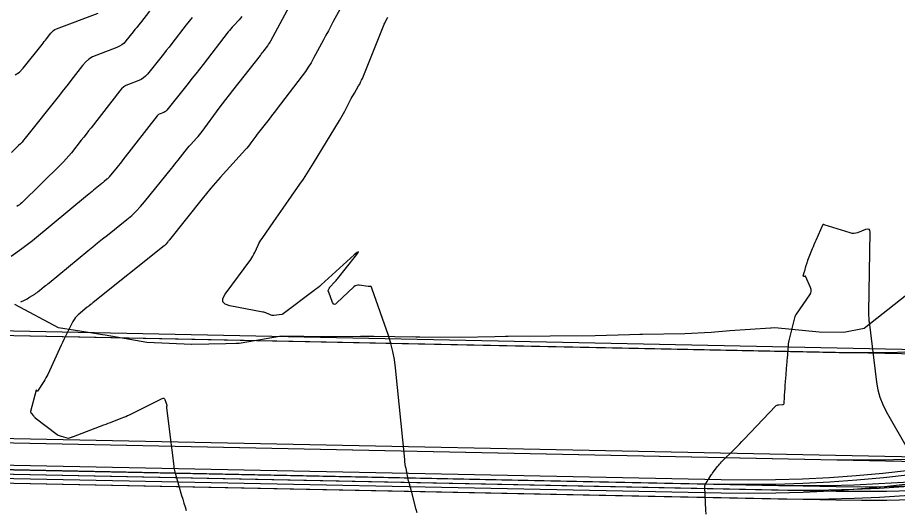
# Model space of a CAD drawing. Extents: x 658976 to 668726, y 639543 to 647196.
# Drawn here: x 661621.8 to 661720.2, y 642516.7 to 642571.8 of the extents above; entities that cross this region are included whole.
import ezdxf

# ---------------------------------------------------------------- set-up
doc = ezdxf.new("R2010")
doc.units = 0
for name, color, linetype in [('Ex_Major Contours', 7, 'Continuous'), ('Ex_Minor Contours', 7, 'Continuous'), ('R_Ramp 15 Degree_Min Ls', 7, 'Continuous'), ('R_Ramp 20 Degree Des Ls', 7, 'Continuous'), ('R_Ramp 20 Degree Existing Ramp', 7, 'Continuous'), ('R_Ramp 20 Degree_Min Ls', 7, 'Continuous')]:
    doc.layers.add(name, color=color, linetype=linetype)

msp = doc.modelspace()

# ---------------------------------------------------------------- linework, layer by layer
at = {"layer": 'Ex_Major Contours'}
msp.add_lwpolyline([(661622.177, 642540.008), (661622.571, 642540.2), (661622.719, 642540.275), (661622.865, 642540.353), (661623.009, 642540.435), (661623.151, 642540.52), (661623.714, 642540.87), (661623.853, 642540.96), (661623.989, 642541.055), (661624.122, 642541.153), (661624.251, 642541.257), (661624.792, 642541.705), (661624.924, 642541.815), (661625.057, 642541.925), (661625.19, 642542.034), (661625.323, 642542.144), (661629.669, 642545.709), (661630.211, 642546.152), (661630.754, 642546.593), (661631.299, 642547.033), (661631.846, 642547.47), (661634.036, 642549.215), (661634.57, 642549.665), (661635.076, 642550.143), (661635.556, 642550.648), (661636.007, 642551.18), (661639.012, 642554.921), (661639.195, 642555.15), (661639.379, 642555.379), (661639.562, 642555.608), (661639.745, 642555.838), (661640.54, 642556.835), (661640.693, 642557.024), (661640.849, 642557.211), (661641.007, 642557.394), (661641.169, 642557.576), (661641.82, 642558.297), (661641.981, 642558.479), (661642.137, 642558.665), (661642.288, 642558.855), (661642.435, 642559.048), (661644.361, 642561.648), (661644.732, 642562.145), (661645.106, 642562.64), (661645.484, 642563.132), (661645.864, 642563.621), (661648.95, 642567.562), (661649.054, 642567.695), (661649.157, 642567.828), (661649.26, 642567.961), (661649.362, 642568.095), (661649.772, 642568.63), (661649.871, 642568.766), (661649.965, 642568.905), (661650.053, 642569.048), (661650.136, 642569.194), (661654.822, 642577.923)], dxfattribs=at)
at = {"layer": 'Ex_Minor Contours'}
for points in [[(661658.577, 642574.059), (661657.11, 642571.341), (661656.834, 642570.829), (661656.558, 642570.316), (661656.282, 642569.803), (661656.006, 642569.29), (661654.904, 642567.238), (661654.619, 642566.732), (661654.314, 642566.237), (661653.99, 642565.756), (661653.646, 642565.287), (661650.715, 642561.455), (661650.52, 642561.201), (661650.325, 642560.948), (661650.128, 642560.695), (661649.931, 642560.442), (661649.045, 642559.31), (661648.897, 642559.12), (661648.75, 642558.928), (661648.604, 642558.736), (661648.46, 642558.542), (661647.885, 642557.767), (661647.74, 642557.575), (661647.589, 642557.386), (661647.434, 642557.202), (661647.275, 642557.021), (661644.455, 642553.9), (661643.936, 642553.317), (661643.426, 642552.725), (661642.925, 642552.126), (661642.434, 642551.519), (661638.795, 642546.953), (661638.747, 642546.893), (661638.7, 642546.834), (661638.652, 642546.774), (661638.605, 642546.715), (661638.414, 642546.477), (661638.365, 642546.42), (661638.313, 642546.365), (661638.258, 642546.313), (661638.2, 642546.264), (661630.257, 642539.933), (661630.201, 642539.888), (661630.146, 642539.844), (661630.091, 642539.799), (661630.035, 642539.754), (661629.815, 642539.573), (661629.76, 642539.528), (661629.705, 642539.483), (661629.65, 642539.437), (661629.595, 642539.392), (661628.587, 642538.556), (661628.411, 642538.394), (661628.254, 642538.216), (661628.116, 642538.023), (661627.998, 642537.814), (661627.291, 642536.399), (661627.138, 642536.091), (661626.987, 642535.781), (661626.839, 642535.471), (661626.692, 642535.159), (661625.175, 642531.892), (661625.077, 642531.691), (661624.972, 642531.494), (661624.86, 642531.3), (661624.741, 642531.111), (661624.039, 642530.037), (661624.022, 642530.018), (661624.006, 642530.012), (661623.99, 642530.019), (661623.974, 642530.039), (661623.913, 642530.147), (661623.898, 642530.167), (661623.886, 642530.172), (661623.875, 642530.164), (661623.866, 642530.141), (661623.238, 642527.762), (661623.235, 642527.745), (661623.235, 642527.728), (661623.237, 642527.712), (661623.243, 642527.695), (661623.272, 642527.631), (661623.28, 642527.615), (661623.289, 642527.6), (661623.298, 642527.585), (661623.309, 642527.571), (661623.568, 642527.253), (661623.616, 642527.197), (661623.667, 642527.144), (661623.722, 642527.094), (661623.78, 642527.048), (661626.241, 642525.187), (661626.344, 642525.117), (661626.453, 642525.057), (661626.567, 642525.009), (661626.687, 642524.972), (661627.464, 642524.771), (661627.472, 642524.77), (661627.479, 642524.77), (661627.487, 642524.77), (661627.494, 642524.772), (661627.832, 642524.88), (661627.891, 642524.899), (661627.949, 642524.919), (661628.007, 642524.94), (661628.065, 642524.961), (661631.457, 642526.25), (661631.702, 642526.344), (661631.948, 642526.437), (661632.193, 642526.531), (661632.438, 642526.625), (661633.496, 642527.031), (661633.701, 642527.113), (661633.905, 642527.199), (661634.106, 642527.29), (661634.306, 642527.386), (661637.981, 642529.206), (661638.08, 642529.238), (661638.162, 642529.229), (661638.227, 642529.178), (661638.275, 642529.086), (661638.496, 642528.447), (661638.501, 642528.426), (661638.503, 642528.405), (661638.502, 642528.384), (661638.497, 642528.363), (661638.47, 642528.278), (661638.464, 642528.257), (661638.461, 642528.236), (661638.46, 642528.214), (661638.462, 642528.192), (661638.933, 642524.276), (661638.967, 642523.994), (661639.002, 642523.711), (661639.037, 642523.428), (661639.073, 642523.146), (661639.271, 642521.597), (661639.281, 642521.524), (661639.292, 642521.451), (661639.305, 642521.379), (661639.319, 642521.306), (661639.377, 642521.016), (661639.393, 642520.944), (661639.41, 642520.872), (661639.428, 642520.801), (661639.448, 642520.73), (661640.152, 642518.349), (661640.277, 642517.929), (661640.402, 642517.509), (661640.528, 642517.089), (661640.655, 642516.669)], [(661636.54, 642572.502), (661635.53, 642571.2), (661635.332, 642570.945), (661635.133, 642570.69), (661634.933, 642570.437), (661634.732, 642570.184), (661633.926, 642569.174), (661633.712, 642568.939), (661633.472, 642568.738), (661633.208, 642568.573), (661632.918, 642568.442), (661630.656, 642567.593), (661630.198, 642567.386), (661629.782, 642567.122), (661629.407, 642566.803), (661629.074, 642566.428), (661627.773, 642564.756), (661627.451, 642564.343), (661627.129, 642563.931), (661626.805, 642563.52), (661626.481, 642563.11), (661622.658, 642558.289), (661622.482, 642558.075), (661622.3, 642557.866), (661622.112, 642557.663), (661621.917, 642557.466), (661621.126, 642556.688)], [(661621.546, 642565.396), (661622.014, 642565.694), (661622.424, 642566.113), (661624.539, 642568.78), (661624.664, 642568.939), (661624.789, 642569.097), (661624.914, 642569.256), (661625.038, 642569.416), (661625.534, 642570.054), (661625.666, 642570.202), (661625.815, 642570.329), (661625.98, 642570.433), (661626.161, 642570.515), (661630.83, 642572.267)], [(661646.867, 642571.893), (661646.727, 642571.714), (661646.577, 642571.543), (661645.955, 642570.874), (661645.801, 642570.704), (661645.651, 642570.532), (661645.505, 642570.357), (661645.363, 642570.178), (661642.554, 642566.555), (661642.14, 642566.022), (661641.723, 642565.491), (661641.305, 642564.961), (661640.885, 642564.432), (661638.496, 642561.438), (661638.423, 642561.358), (661638.342, 642561.289), (661638.252, 642561.233), (661638.153, 642561.189), (661637.741, 642561.034), (661637.643, 642560.989), (661637.553, 642560.933), (661637.473, 642560.864), (661637.401, 642560.783), (661633.583, 642555.873), (661633.421, 642555.666), (661633.258, 642555.459), (661633.095, 642555.253), (661632.931, 642555.048), (661632.06, 642553.964), (661632, 642553.892), (661631.936, 642553.825), (661631.868, 642553.761), (661631.796, 642553.701), (661631.503, 642553.467), (661631.43, 642553.408), (661631.357, 642553.35), (661631.284, 642553.291), (661631.212, 642553.231), (661630.306, 642552.488), (661630.131, 642552.344), (661629.956, 642552.2), (661629.781, 642552.056), (661629.606, 642551.912), (661623.458, 642546.833), (661623.17, 642546.6), (661622.877, 642546.371), (661622.581, 642546.147), (661622.282, 642545.929), (661621.074, 642545.065)], [(661641.344, 642571.807), (661641.003, 642571.395), (661640.67, 642570.976), (661639.042, 642568.877), (661638.736, 642568.484), (661638.428, 642568.091), (661638.119, 642567.699), (661637.808, 642567.308), (661636.328, 642565.452), (661636.122, 642565.226), (661635.892, 642565.034), (661635.638, 642564.875), (661635.36, 642564.749), (661634.199, 642564.313), (661633.921, 642564.187), (661633.668, 642564.028), (661633.44, 642563.834), (661633.237, 642563.606), (661630.016, 642559.463), (661629.743, 642559.113), (661629.47, 642558.764), (661629.195, 642558.415), (661628.92, 642558.067), (661627.816, 642556.675), (661627.535, 642556.332), (661627.244, 642555.998), (661626.942, 642555.673), (661626.631, 642555.357), (661622.268, 642551.073), (661622.143, 642550.959), (661622.012, 642550.854), (661621.873, 642550.76), (661621.727, 642550.675)], [(661666.484, 642516.423), (661666.387, 642516.787), (661665.837, 642518.829), (661665.818, 642518.901), (661665.799, 642518.974), (661665.782, 642519.047), (661665.765, 642519.12), (661665.685, 642519.475), (661665.675, 642519.517), (661665.664, 642519.558), (661665.651, 642519.599), (661665.637, 642519.639), (661665.577, 642519.799), (661665.563, 642519.84), (661665.551, 642519.88), (661665.54, 642519.922), (661665.53, 642519.963), (661665.246, 642521.368), (661665.199, 642521.616), (661665.158, 642521.865), (661665.123, 642522.116), (661665.095, 642522.367), (661664.062, 642532.638), (661663.943, 642533.555), (661663.77, 642534.461), (661663.545, 642535.355), (661663.265, 642536.237), (661661.45, 642541.439), (661661.441, 642541.466), (661661.432, 642541.493), (661661.423, 642541.52), (661661.414, 642541.548), (661661.38, 642541.657), (661661.369, 642541.681), (661661.353, 642541.698), (661661.332, 642541.708), (661661.306, 642541.71), (661661.146, 642541.706), (661661.11, 642541.706), (661661.074, 642541.708), (661661.038, 642541.711), (661661.003, 642541.715), (661660.018, 642541.868), (661659.848, 642541.876), (661659.69, 642541.847), (661659.544, 642541.78), (661659.409, 642541.676), (661657.483, 642539.839), (661657.342, 642539.737), (661657.221, 642539.721), (661657.119, 642539.788), (661657.036, 642539.941), (661656.61, 642541.075), (661656.604, 642541.092), (661656.596, 642541.108), (661656.587, 642541.123), (661656.576, 642541.138), (661656.533, 642541.196), (661656.525, 642541.21), (661656.521, 642541.225), (661656.522, 642541.241), (661656.527, 642541.257), (661656.646, 642541.515), (661656.67, 642541.562), (661656.697, 642541.607), (661656.729, 642541.649), (661656.763, 642541.689), (661657.239, 642542.189), (661657.329, 642542.286), (661657.417, 642542.385), (661657.503, 642542.486), (661657.587, 642542.589), (661659.589, 642545.11), (661659.851, 642545.46), (661659.915, 642545.598), (661659.781, 642545.525), (661659.449, 642545.242), (661655.746, 642541.902), (661655.556, 642541.734), (661655.362, 642541.57), (661655.164, 642541.412), (661654.962, 642541.257), (661651.5, 642538.666), (661651.465, 642538.643), (661651.428, 642538.625), (661651.389, 642538.612), (661651.348, 642538.604), (661650.474, 642538.484), (661650.372, 642538.477), (661650.271, 642538.484), (661650.173, 642538.505), (661650.077, 642538.541), (661649.655, 642538.731), (661649.552, 642538.774), (661649.447, 642538.811), (661649.34, 642538.841), (661649.231, 642538.865), (661645.536, 642539.556), (661645.014, 642539.73), (661644.754, 642540.006), (661644.755, 642540.386), (661645.018, 642540.869), (661647.886, 642544.757), (661648.012, 642544.939), (661648.129, 642545.126), (661648.236, 642545.319), (661648.333, 642545.517), (661648.701, 642546.324), (661648.797, 642546.523), (661648.901, 642546.717), (661649.015, 642546.907), (661649.136, 642547.092), (661650.442, 642548.983), (661650.702, 642549.358), (661650.963, 642549.734), (661651.224, 642550.108), (661651.486, 642550.483), (661653.366, 642553.162), (661653.763, 642553.736), (661654.149, 642554.317), (661654.527, 642554.903), (661654.895, 642555.496), (661657.808, 642560.272), (661657.963, 642560.531), (661658.113, 642560.793), (661658.259, 642561.057), (661658.399, 642561.324), (661659.014, 642562.517), (661659.123, 642562.725), (661659.235, 642562.932), (661659.35, 642563.137), (661659.468, 642563.34), (661659.945, 642564.15), (661660.06, 642564.355), (661660.167, 642564.563), (661660.267, 642564.775), (661660.359, 642564.991), (661662.765, 642570.945), (661662.808, 642571.048), (661662.854, 642571.149), (661662.903, 642571.25), (661662.955, 642571.349), (661663.167, 642571.742), (661663.22, 642571.841)], [(661698.797, 642516.275), (661698.774, 642516.729), (661698.658, 642519.28), (661698.66, 642519.367), (661698.674, 642519.451), (661698.699, 642519.532), (661698.736, 642519.61), (661698.906, 642519.918), (661698.95, 642519.994), (661698.994, 642520.07), (661699.041, 642520.144), (661699.088, 642520.218), (661699.342, 642520.603), (661699.401, 642520.692), (661699.462, 642520.779), (661699.524, 642520.864), (661699.588, 642520.949), (661700.084, 642521.593), (661700.19, 642521.727), (661700.301, 642521.856), (661700.415, 642521.983), (661700.534, 642522.105), (661701.967, 642523.531), (661702.245, 642523.81), (661702.521, 642524.091), (661702.795, 642524.374), (661703.068, 642524.658), (661706.575, 642528.348), (661706.65, 642528.414), (661706.733, 642528.462), (661706.824, 642528.492), (661706.923, 642528.504), (661707.334, 642528.519), (661707.425, 642528.535), (661707.49, 642528.576), (661707.53, 642528.641), (661707.546, 642528.732), (661707.561, 642529.302), (661707.566, 642529.431), (661707.572, 642529.56), (661707.579, 642529.689), (661707.588, 642529.818), (661707.637, 642530.479), (661707.649, 642530.633), (661707.66, 642530.786), (661707.672, 642530.939), (661707.683, 642531.092), (661707.739, 642531.829), (661707.75, 642531.982), (661707.762, 642532.134), (661707.774, 642532.287), (661707.787, 642532.44), (661707.836, 642533.052), (661707.849, 642533.204), (661707.861, 642533.357), (661707.874, 642533.51), (661707.887, 642533.663), (661708.011, 642535.132), (661708.015, 642535.178), (661708.019, 642535.223), (661708.024, 642535.269), (661708.03, 642535.315), (661708.053, 642535.498), (661708.059, 642535.543), (661708.067, 642535.588), (661708.076, 642535.633), (661708.086, 642535.678), (661708.759, 642538.366), (661708.766, 642538.389), (661708.774, 642538.411), (661708.785, 642538.433), (661708.796, 642538.454), (661708.847, 642538.536), (661708.86, 642538.556), (661708.873, 642538.577), (661708.887, 642538.597), (661708.9, 642538.617), (661710.401, 642540.791), (661710.506, 642540.988), (661710.554, 642541.189), (661710.545, 642541.397), (661710.479, 642541.61), (661709.925, 642542.867), (661709.916, 642542.881), (661709.905, 642542.889), (661709.891, 642542.89), (661709.874, 642542.884), (661709.799, 642542.843), (661709.784, 642542.837), (661709.769, 642542.835), (661709.754, 642542.836), (661709.739, 642542.841), (661709.677, 642542.869), (661709.665, 642542.877), (661709.657, 642542.887), (661709.655, 642542.9), (661709.657, 642542.914), (661709.822, 642543.405), (661709.839, 642543.458), (661709.855, 642543.511), (661709.869, 642543.565), (661709.882, 642543.619), (661709.93, 642543.836), (661709.942, 642543.89), (661709.956, 642543.944), (661709.971, 642543.997), (661709.988, 642544.05), (661710.091, 642544.376), (661710.115, 642544.447), (661710.139, 642544.518), (661710.165, 642544.589), (661710.193, 642544.659), (661710.709, 642545.955), (661710.805, 642546.193), (661710.903, 642546.431), (661711.003, 642546.669), (661711.105, 642546.905), (661711.881, 642548.684), (661711.885, 642548.691), (661711.891, 642548.695), (661711.897, 642548.696), (661711.905, 642548.694), (661711.939, 642548.678), (661711.948, 642548.675), (661711.956, 642548.671), (661711.965, 642548.668), (661711.974, 642548.665), (661714.866, 642547.746), (661715.094, 642547.693), (661715.322, 642547.68), (661715.548, 642547.705), (661715.773, 642547.771), (661716.673, 642548.111), (661716.869, 642548.155), (661717.008, 642548.118), (661717.09, 642548), (661717.114, 642547.8), (661716.959, 642538.873), (661716.958, 642538.781), (661716.959, 642538.689), (661716.962, 642538.598), (661716.966, 642538.506), (661716.986, 642538.139), (661716.991, 642538.047), (661716.999, 642537.955), (661717.008, 642537.864), (661717.018, 642537.773), (661717.866, 642531.027), (661718.015, 642530.171), (661718.245, 642529.342), (661718.555, 642528.539), (661718.946, 642527.763), (661721.422, 642523.384)]]:
    msp.add_lwpolyline(points, dxfattribs=at)
at = {"layer": 'R_Ramp 15 Degree_Min Ls'}
for p, q in [((661600.953, 642537.163), (661769.186, 642533.744)), ((661600.47, 642525.17), (661737.02, 642522.396)), ((661600.349, 642522.172), (661700.501, 642520.137)), ((661600.329, 642521.673), (661700.491, 642519.637)), ((661600.288, 642520.673), (661700.471, 642518.637))]:
    msp.add_line(p, q, dxfattribs=at)
for radius in [149, 148.5, 150]:
    msp.add_arc((661703.518, 642668.606), radius, 268.83584, 341.54523, dxfattribs=at)
at = {"layer": 'R_Ramp 20 Degree Des Ls'}
for p, q in [((661613.93, 642536.38), (661713.667, 642534.353)), ((661613.446, 642524.387), (661713.424, 642522.355)), ((661613.295, 642521.39), (661713.363, 642519.356)), ((661613.285, 642520.89), (661713.352, 642518.856)), ((661613.265, 642519.89), (661713.332, 642517.856))]:
    msp.add_line(p, q, dxfattribs=at)
msp.add_lwpolyline([(661621.476, 642539.739), (661626.328, 642537.145), (661626.38, 642537.137), (661630.173, 642536.533), (661631.29, 642536.356), (661631.612, 642536.306), (661636.247, 642535.504), (661641.243, 642535.274), (661641.292, 642535.275), (661645.096, 642535.349), (661646.258, 642535.373), (661646.586, 642535.398), (661651.318, 642536.219), (661656.323, 642536.145), (661660.159, 642536.179), (661661.333, 642536.161), (661661.651, 642536.157), (661666.337, 642536.088), (661666.803, 642536.081), (661671.345, 642536.059), (661675.185, 642536.142), (661676.36, 642536.167), (661676.665, 642536.173), (661681.372, 642536.216), (661686.384, 642536.257), (661690.229, 642536.349), (661691.4, 642536.376), (661691.695, 642536.383), (661696.416, 642536.481), (661699.377, 642536.627), (661701.443, 642536.788), (661706.014, 642537.112), (661706.074, 642537.117), (661706.474, 642537.149), (661711.453, 642536.645), (661714.184, 642536.606), (661716.487, 642537.064), (661721.257, 642540.838)], dxfattribs=at)
for radius, end in [(149, 336.54523), (148.5, 336.54523), (150, 336.54523), (133.5, 313.3077), (145.5, 308.36836)]:
    msp.add_arc((661716.38, 642667.825), radius, 268.83584, end, dxfattribs=at)
at = {"layer": 'R_Ramp 20 Degree Existing Ramp'}
for p, q in [((661613.93, 642536.38), (661775.564, 642533.095)), ((661613.446, 642524.387), (661743.399, 642521.746)), ((661613.295, 642521.39), (661706.879, 642519.488)), ((661613.285, 642520.89), (661706.869, 642518.988)), ((661613.265, 642519.89), (661706.849, 642517.988))]:
    msp.add_line(p, q, dxfattribs=at)
for radius in [149, 148.5, 150]:
    msp.add_arc((661709.896, 642667.957), radius, 268.83584, 336.54523, dxfattribs=at)
at = {"layer": 'R_Ramp 20 Degree_Min Ls'}
for p, q in [((661613.93, 642536.38), (661713.667, 642534.353)), ((661613.446, 642524.387), (661713.424, 642522.355)), ((661613.295, 642521.39), (661713.363, 642519.356)), ((661613.285, 642520.89), (661713.352, 642518.856)), ((661613.265, 642519.89), (661713.332, 642517.856))]:
    msp.add_line(p, q, dxfattribs=at)
msp.add_lwpolyline([(661621.476, 642539.739), (661626.328, 642537.145), (661626.38, 642537.137), (661630.173, 642536.533), (661631.29, 642536.356), (661631.612, 642536.306), (661636.247, 642535.504), (661641.243, 642535.274), (661641.292, 642535.275), (661645.096, 642535.349), (661646.258, 642535.373), (661646.586, 642535.398), (661651.318, 642536.219), (661656.323, 642536.145), (661660.159, 642536.179), (661661.333, 642536.161), (661661.651, 642536.157), (661666.337, 642536.088), (661666.803, 642536.081), (661671.345, 642536.059), (661675.185, 642536.142), (661676.36, 642536.167), (661676.665, 642536.173), (661681.372, 642536.216), (661686.384, 642536.257), (661690.229, 642536.349), (661691.4, 642536.376), (661691.695, 642536.383), (661696.416, 642536.481), (661699.377, 642536.627), (661701.443, 642536.788), (661706.014, 642537.112), (661706.074, 642537.117), (661706.474, 642537.149), (661711.453, 642536.645), (661714.184, 642536.606), (661716.487, 642537.064), (661721.257, 642540.838)], dxfattribs=at)
for radius, end in [(149, 336.54523), (148.5, 336.54523), (150, 336.54523), (133.5, 313.3077), (145.5, 308.36836)]:
    msp.add_arc((661716.38, 642667.825), radius, 268.83584, end, dxfattribs=at)

doc.saveas('drawing.dxf')
